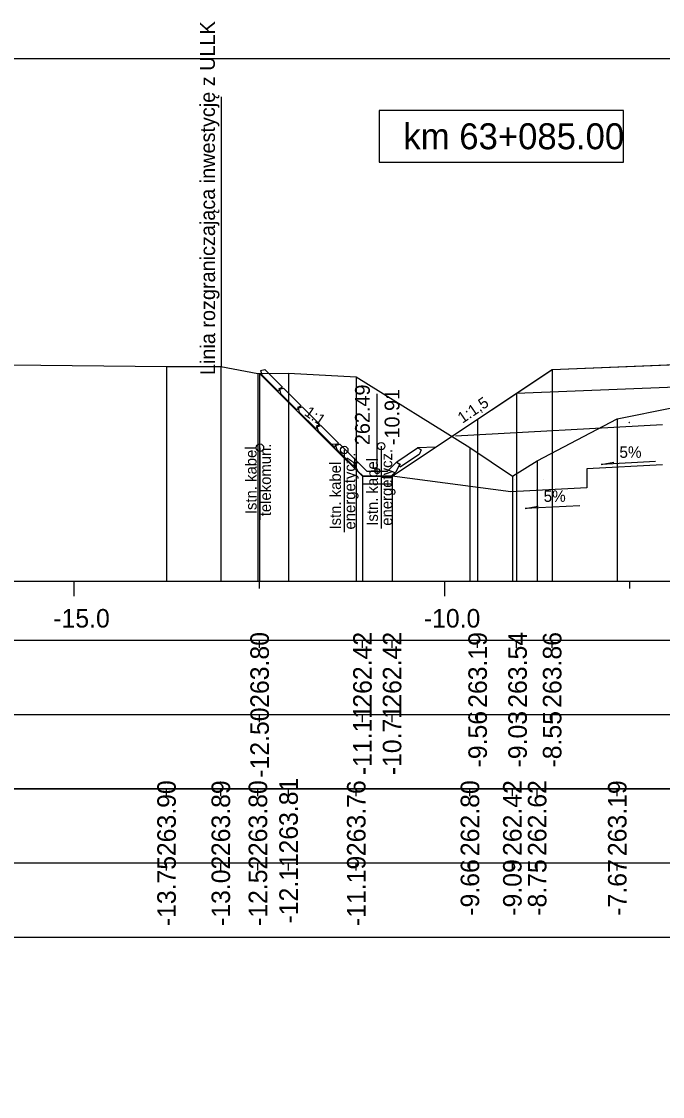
# Model space of a CAD drawing. Extents: x 6516023 to 6560129, y 5513077 to 5529206.
# Drawn here: x 6520584.28 to 6520592.93, y 5514499.16 to 5514513.66 of the extents above; entities that cross this region are included whole.
import ezdxf

# ---------------------------------------------------------------- set-up
doc = ezdxf.new("R2010")
doc.units = 0
for name, color, linetype in [('IR_default', 7, 'Continuous'), ('TOR_PRZEK_P-kable', 7, 'Continuous'), ('TOR_PRZEK_P-odwodnienie', 7, 'Continuous'), ('TOR_PRZEK_P-opisy', 7, 'Continuous'), ('TOR_PRZEK_P-schodkowanie+wymiana', 7, 'Continuous'), ('TOR_PRZEK_P-tabelka istniejace', 7, 'Continuous'), ('TOR_PRZEK_P-tabelka projektowane', 7, 'Continuous'), ('TOR_PRZEK_P-teren istniejacy', 7, 'Continuous'), ('TOR_PRZEK_P-uklad odniesienia', 7, 'Continuous'), ('TOR_PRZEK_P-warstwa ochronna I', 7, 'Continuous'), ('TOR_PRZEK_P-warstwa ochronna II', 7, 'Continuous'), ('TOR_PS_T-granica PKP-projektowana', 7, 'Continuous'), ('TOR_PS_T-skarpy projektowane', 7, 'Continuous'), ('TOR_RAMKI-ramka+tabelka 1', 7, 'Continuous')]:
    doc.layers.add(name, color=color, linetype=linetype)

msp = doc.modelspace()

# ---------------------------------------------------------------- linework, layer by layer
at = {"layer": 'IR_default'}
msp.add_lwpolyline([(6520587.491, 5514508.908), (6520588.488, 5514507.911), (6520588.878, 5514507.521), (6520589.278, 5514507.521), (6520590.433, 5514508.291), (6520590.8, 5514508.536), (6520591.438, 5514508.961), (6520593.098, 5514509.028), (6520594.188, 5514509.755), (6520597.688, 5514509.755), (6520598.238, 5514509.755), (6520601.738, 5514509.755), (6520602.369, 5514509.334), (6520607.538, 5514509.334), (6520608.788, 5514509.334), (6520612.288, 5514509.334), (6520613.373, 5514508.611), (6520614.538, 5514508.564), (6520615.18, 5514508.136)], dxfattribs=at)
at = {"layer": 'TOR_PRZEK_P-kable'}
for p, q in [((6520587.495, 5514507.907), (6520587.495, 5514506.934)), ((6520588.633, 5514507.876), (6520588.633, 5514506.767)), ((6520589.132, 5514507.927), (6520589.132, 5514506.818))]:
    msp.add_line(p, q, dxfattribs=at)
for centre in [(6520587.495, 5514507.907), (6520589.132, 5514507.927), (6520588.633, 5514507.876)]:
    msp.add_circle(centre, 0.05, dxfattribs=at)
at = {"layer": 'TOR_PRZEK_P-odwodnienie'}
for p, q in [((6520587.798, 5514508.724), (6520587.56, 5514508.963)), ((6520587.741, 5514508.668), (6520587.519, 5514508.89)), ((6520587.756, 5514508.682), (6520587.741, 5514508.668)), ((6520587.798, 5514508.724), (6520587.787, 5514508.714)), ((6520588.051, 5514508.472), (6520587.813, 5514508.711)), ((6520587.994, 5514508.416), (6520587.772, 5514508.638)), ((6520589.078, 5514507.591), (6520589.078, 5514508.635)), ((6520588.009, 5514508.43), (6520587.994, 5514508.416)), ((6520588.248, 5514508.164), (6520588.025, 5514508.386)), ((6520588.051, 5514508.472), (6520588.04, 5514508.462)), ((6520588.304, 5514508.22), (6520588.066, 5514508.459)), ((6520588.262, 5514508.178), (6520588.248, 5514508.164)), ((6520588.501, 5514507.912), (6520588.279, 5514508.134)), ((6520588.304, 5514508.22), (6520588.293, 5514508.21)), ((6520588.557, 5514507.968), (6520588.319, 5514508.207)), ((6520588.557, 5514507.968), (6520588.546, 5514507.958)), ((6520588.81, 5514507.716), (6520588.572, 5514507.954)), ((6520588.515, 5514507.926), (6520588.501, 5514507.912)), ((6520588.754, 5514507.66), (6520588.532, 5514507.882)), ((6520589.343, 5514507.717), (6520589.623, 5514507.904)), ((6520589.387, 5514507.65), (6520589.648, 5514507.825)), ((6520588.768, 5514507.674), (6520588.754, 5514507.66)), ((6520588.77, 5514507.686), (6520588.818, 5514507.71)), ((6520588.81, 5514507.716), (6520588.8, 5514507.706)), ((6520588.938, 5514507.591), (6520588.818, 5514507.71)), ((6520589.218, 5514507.591), (6520589.338, 5514507.71)), ((6520589.338, 5514507.71), (6520589.385, 5514507.686)), ((6520589.343, 5514507.717), (6520589.351, 5514507.704)), ((6520589.376, 5514507.667), (6520589.387, 5514507.65)), ((6520588.888, 5514507.521), (6520589.268, 5514507.521)), ((6520588.938, 5514507.591), (6520589.218, 5514507.591))]:
    msp.add_line(p, q, dxfattribs=at)
for points in [[(6520587.505, 5514508.946), (6520587.56, 5514508.963)], [(6520587.505, 5514508.946), (6520587.519, 5514508.89)], [(6520587.787, 5514508.714), (6520587.749, 5514508.702)], [(6520587.749, 5514508.702), (6520587.756, 5514508.682)], [(6520587.758, 5514508.694), (6520587.813, 5514508.711)], [(6520587.758, 5514508.694), (6520587.772, 5514508.638)], [(6520588.04, 5514508.462), (6520588.002, 5514508.45)], [(6520588.002, 5514508.45), (6520588.009, 5514508.43)], [(6520588.011, 5514508.442), (6520588.066, 5514508.459)], [(6520588.011, 5514508.442), (6520588.025, 5514508.386)], [(6520590.433, 5514508.291), (6520590.432, 5514508.292), (6520590.433, 5514508.291), (6520590.432, 5514508.291), (6520590.433, 5514508.291), (6520590.433, 5514508.291), (6520590.433, 5514508.291), (6520590.433, 5514508.292)], [(6520592.479, 5514508.248), (6520592.479, 5514508.249), (6520592.479, 5514508.248), (6520592.479, 5514508.248), (6520592.479, 5514508.248), (6520592.48, 5514508.248), (6520592.479, 5514508.248), (6520592.48, 5514508.249)], [(6520588.293, 5514508.21), (6520588.255, 5514508.198)], [(6520588.255, 5514508.198), (6520588.262, 5514508.178)], [(6520588.264, 5514508.19), (6520588.319, 5514508.207)], [(6520588.264, 5514508.19), (6520588.279, 5514508.134)], [(6520588.438, 5514507.961), (6520588.572, 5514507.954)], [(6520588.546, 5514507.958), (6520588.508, 5514507.946)], [(6520588.508, 5514507.946), (6520588.515, 5514507.926)], [(6520588.517, 5514507.938), (6520588.572, 5514507.954)], [(6520588.517, 5514507.938), (6520588.532, 5514507.882)], [(6520589.869, 5514507.916), (6520589.623, 5514507.904)], [(6520589.673, 5514507.877), (6520589.623, 5514507.904)], [(6520589.673, 5514507.877), (6520589.648, 5514507.825)], [(6520588.8, 5514507.706), (6520588.761, 5514507.694)], [(6520588.761, 5514507.694), (6520588.768, 5514507.674)], [(6520588.818, 5514507.591), (6520588.77, 5514507.686)], [(6520589.338, 5514507.591), (6520589.385, 5514507.686)], [(6520589.351, 5514507.704), (6520589.386, 5514507.686)], [(6520589.386, 5514507.686), (6520589.376, 5514507.667)], [(6520588.888, 5514507.521), (6520588.818, 5514507.591)], [(6520588.878, 5514507.521), (6520588.877, 5514507.522), (6520588.878, 5514507.521), (6520588.877, 5514507.521), (6520588.878, 5514507.521), (6520588.878, 5514507.521), (6520588.878, 5514507.521), (6520588.878, 5514507.522)], [(6520589.278, 5514507.521), (6520588.878, 5514507.521), (6520588.878, 5514507.421), (6520589.278, 5514507.421), (6520589.278, 5514507.521)], [(6520589.268, 5514507.521), (6520589.338, 5514507.591)], [(6520589.278, 5514507.521), (6520589.277, 5514507.522), (6520589.278, 5514507.521), (6520589.277, 5514507.521), (6520589.278, 5514507.521), (6520589.278, 5514507.521), (6520589.278, 5514507.521), (6520589.278, 5514507.522)], [(6520590.925, 5514507.478), (6520590.924, 5514507.479), (6520590.925, 5514507.478), (6520590.924, 5514507.478), (6520590.925, 5514507.478), (6520590.925, 5514507.478), (6520590.925, 5514507.478), (6520590.925, 5514507.479)], [(6520591.325, 5514507.478), (6520591.324, 5514507.479), (6520591.325, 5514507.478), (6520591.324, 5514507.478), (6520591.325, 5514507.478), (6520591.325, 5514507.478), (6520591.325, 5514507.478), (6520591.325, 5514507.479)]]:
    msp.add_lwpolyline(points, dxfattribs=at)
msp.add_circle((6520589.078, 5514507.591), 0.035, dxfattribs=at)
at = {"layer": 'TOR_PRZEK_P-schodkowanie+wymiana'}
for p, q in [((6520592.927, 5514508.217), (6520590.135, 5514508.063)), ((6520592.927, 5514507.674), (6520591.905, 5514507.623)), ((6520591.905, 5514507.623), (6520591.905, 5514507.364))]:
    msp.add_line(p, q, dxfattribs=at)
msp.add_lwpolyline([(6520591.905, 5514507.364), (6520590.882, 5514507.313), (6520589.278, 5514507.521)], dxfattribs=at)
at = {"layer": 'TOR_PRZEK_P-tabelka istniejace'}
for p, q in [((6520586.235, 5514503.206), (6520586.235, 5514503.306)), ((6520586.967, 5514503.206), (6520586.967, 5514503.306)), ((6520587.468, 5514503.206), (6520587.468, 5514503.306)), ((6520587.882, 5514503.206), (6520587.882, 5514503.306)), ((6520588.795, 5514503.206), (6520588.795, 5514503.306)), ((6520590.329, 5514503.206), (6520590.329, 5514503.306)), ((6520590.901, 5514503.206), (6520590.901, 5514503.306)), ((6520591.236, 5514503.206), (6520591.236, 5514503.306)), ((6520592.317, 5514503.206), (6520592.317, 5514503.306)), ((6520549.163, 5514502.306), (6520642.963, 5514502.306)), ((6520586.235, 5514502.206), (6520586.235, 5514502.306)), ((6520586.967, 5514502.206), (6520586.967, 5514502.306)), ((6520587.468, 5514502.206), (6520587.468, 5514502.306)), ((6520587.882, 5514502.206), (6520587.882, 5514502.306)), ((6520588.795, 5514502.206), (6520588.795, 5514502.306)), ((6520590.329, 5514502.206), (6520590.329, 5514502.306)), ((6520590.901, 5514502.206), (6520590.901, 5514502.306)), ((6520591.236, 5514502.206), (6520591.236, 5514502.306)), ((6520592.317, 5514502.206), (6520592.317, 5514502.306))]:
    msp.add_line(p, q, dxfattribs=at)
for points in [[(6520586.235, 5514509.001), (6520586.235, 5514506.306), (6520586.235, 5514506.176), (6520586.235, 5514506.106)], [(6520586.967, 5514509.001), (6520586.967, 5514506.306), (6520586.967, 5514506.176), (6520586.967, 5514506.106)], [(6520587.468, 5514508.908), (6520587.468, 5514506.306), (6520587.468, 5514506.176), (6520587.468, 5514506.106)], [(6520587.882, 5514508.914), (6520587.882, 5514506.306), (6520587.882, 5514506.176), (6520587.882, 5514506.106)], [(6520588.795, 5514508.862), (6520588.795, 5514506.306), (6520588.795, 5514506.176), (6520588.795, 5514506.106)], [(6520592.317, 5514508.294), (6520592.317, 5514506.306), (6520592.317, 5514506.176), (6520592.317, 5514506.106)], [(6520590.329, 5514507.908), (6520590.329, 5514506.306), (6520590.329, 5514506.176), (6520590.329, 5514506.106)], [(6520591.236, 5514507.73), (6520591.236, 5514506.306), (6520591.236, 5514506.176), (6520591.236, 5514506.106)], [(6520590.901, 5514507.523), (6520590.901, 5514506.306), (6520590.901, 5514506.176), (6520590.901, 5514506.106)]]:
    msp.add_lwpolyline(points, dxfattribs=at)
msp.add_lwpolyline([(6520549.163, 5514503.306), (6520549.163, 5514501.306), (6520642.963, 5514501.306), (6520642.963, 5514503.306)], close=True, dxfattribs=at)
at = {"layer": 'TOR_PRZEK_P-tabelka projektowane'}
for p, q in [((6520587.491, 5514505.206), (6520587.491, 5514505.306)), ((6520588.878, 5514505.206), (6520588.878, 5514505.306)), ((6520589.278, 5514505.206), (6520589.278, 5514505.306)), ((6520590.433, 5514505.206), (6520590.433, 5514505.306)), ((6520590.959, 5514505.206), (6520590.959, 5514505.306)), ((6520591.438, 5514505.206), (6520591.438, 5514505.306)), ((6520549.163, 5514504.306), (6520642.963, 5514504.306)), ((6520587.491, 5514504.206), (6520587.491, 5514504.306)), ((6520588.878, 5514504.206), (6520588.878, 5514504.306)), ((6520589.278, 5514504.206), (6520589.278, 5514504.306)), ((6520590.433, 5514504.206), (6520590.433, 5514504.306)), ((6520590.959, 5514504.206), (6520590.959, 5514504.306)), ((6520591.438, 5514504.206), (6520591.438, 5514504.306))]:
    msp.add_line(p, q, dxfattribs=at)
for points in [[(6520591.438, 5514508.961), (6520591.438, 5514506.306), (6520591.438, 5514506.176), (6520591.438, 5514506.106)], [(6520587.491, 5514508.908), (6520587.491, 5514506.306), (6520587.491, 5514506.176), (6520587.491, 5514506.106)], [(6520590.959, 5514508.642), (6520590.959, 5514506.306), (6520590.959, 5514506.176), (6520590.959, 5514506.106)], [(6520590.433, 5514508.291), (6520590.433, 5514506.306), (6520590.433, 5514506.176), (6520590.433, 5514506.106)], [(6520588.878, 5514507.521), (6520588.878, 5514506.306), (6520588.878, 5514506.176), (6520588.878, 5514506.106)], [(6520589.278, 5514507.521), (6520589.278, 5514506.306), (6520589.278, 5514506.176), (6520589.278, 5514506.106)]]:
    msp.add_lwpolyline(points, dxfattribs=at)
msp.add_lwpolyline([(6520549.163, 5514505.306), (6520549.163, 5514503.306), (6520642.963, 5514503.306), (6520642.963, 5514505.306)], close=True, dxfattribs=at)
at = {"layer": 'TOR_PRZEK_P-teren istniejacy'}
msp.add_lwpolyline([(6520584.114, 5514509.026), (6520586.235, 5514509.001), (6520586.967, 5514509.001), (6520587.468, 5514508.908), (6520587.882, 5514508.914), (6520588.795, 5514508.862), (6520590.329, 5514507.908), (6520590.901, 5514507.523), (6520591.236, 5514507.73), (6520592.317, 5514508.294), (6520593.075, 5514508.45), (6520593.601, 5514508.576), (6520593.883, 5514508.715), (6520594.753, 5514509.269), (6520598.279, 5514509.368), (6520602.367, 5514509.371)], dxfattribs=at)
at = {"layer": 'TOR_PRZEK_P-uklad odniesienia'}
for p, q in [((6520552.963, 5514506.106), (6520642.963, 5514506.106)), ((6520584.988, 5514505.906), (6520584.988, 5514506.106)), ((6520587.488, 5514506.006), (6520587.488, 5514506.106)), ((6520589.988, 5514505.906), (6520589.988, 5514506.106)), ((6520592.488, 5514506.006), (6520592.488, 5514506.106))]:
    msp.add_line(p, q, dxfattribs=at)
msp.add_lwpolyline([(6520592.403, 5514512.457), (6520589.103, 5514512.457), (6520589.103, 5514511.757), (6520592.403, 5514511.757)], close=True, dxfattribs=at)
at = {"layer": 'TOR_PRZEK_P-warstwa ochronna I'}
msp.add_lwpolyline([(6520590.959, 5514508.642), (6520595.938, 5514508.841), (6520598.018, 5514508.925), (6520602.586, 5514508.742)], dxfattribs=at)
at = {"layer": 'TOR_PRZEK_P-warstwa ochronna II'}
msp.add_lwpolyline([(6520587.491, 5514508.908), (6520588.878, 5514507.521), (6520589.278, 5514507.521), (6520590.433, 5514508.291), (6520591.438, 5514508.961), (6520595.938, 5514509.141), (6520596.688, 5514509.171), (6520598.018, 5514509.225), (6520599.238, 5514509.176), (6520599.988, 5514509.146), (6520602.585, 5514509.042), (6520603.187, 5514508.62), (6520605.788, 5514508.724), (6520606.538, 5514508.754), (6520607.788, 5514508.804), (6520608.538, 5514508.804), (6520609.788, 5514508.754), (6520610.538, 5514508.724), (6520614.538, 5514508.564), (6520616.11, 5514507.516), (6520616.51, 5514507.516), (6520618.053, 5514508.545)], dxfattribs=at)
at = {"layer": 'TOR_PS_T-granica PKP-projektowana'}
msp.add_line((6520586.978, 5514508.999), (6520586.978, 5514512.639), dxfattribs=at)
at = {"layer": 'TOR_PS_T-skarpy projektowane'}
for points in [[(6520592.834, 5514507.719), (6520592.099, 5514507.679), (6520592.272, 5514507.71)], [(6520591.811, 5514507.124), (6520591.076, 5514507.085), (6520591.249, 5514507.116)]]:
    msp.add_lwpolyline(points, dxfattribs=at)
at = {"layer": 'TOR_RAMKI-ramka+tabelka 1'}
msp.add_lwpolyline([(6520449.513, 5514513.156), (6520697.013, 5514513.156), (6520697.013, 5514484.656), (6520449.513, 5514484.656)], close=True, dxfattribs=at)

# ---------------------------------------------------------------- texts
at = {"layer": 'TOR_PRZEK_P-kable'}
for s, height, p in [('telekomun.', 0.15, (6520587.644, 5514506.982)), ('Istn. kabel', 0.14999, (6520587.45, 5514507.01)), ('energetycz.', 0.14999, (6520588.782, 5514506.803)), ('energetycz.', 0.14999, (6520589.281, 5514506.854)), ('Istn. kabel', 0.14999, (6520588.588, 5514506.803)), ('Istn. kabel', 0.14999, (6520589.087, 5514506.854))]:
    msp.add_text(s, height=height, rotation=90.0511, dxfattribs=at).set_placement(p)
at = {"layer": 'TOR_PRZEK_P-odwodnienie'}
for s, p in [('262.49', (6520588.978, 5514507.941)), ('-10.91', (6520589.378, 5514507.941))]:
    msp.add_text(s, height=0.2, rotation=90, dxfattribs=at).set_placement(p)
at = {"layer": 'TOR_PRZEK_P-opisy'}
for s, rotation, p in [('1:1,5', 34.0701, (6520590.228, 5514508.229)), ('1:1', 325.9299, (6520588.083, 5514508.352))]:
    msp.add_text(s, height=0.15, rotation=rotation, dxfattribs=at).set_placement(p)
at = {"layer": 'TOR_PRZEK_P-tabelka istniejace'}
for s, p in [('263.90', (6520586.36, 5514502.398)), ('263.89', (6520587.092, 5514502.398)), ('263.80', (6520587.593, 5514502.398)), ('263.81', (6520588.007, 5514502.433)), ('263.76', (6520588.92, 5514502.398)), ('262.80', (6520590.454, 5514502.398)), ('262.42', (6520591.026, 5514502.4)), ('262.62', (6520591.361, 5514502.4)), ('263.19', (6520592.442, 5514502.398)), ('-13.75', (6520586.36, 5514501.453)), ('-13.02', (6520587.092, 5514501.456)), ('-12.52', (6520587.593, 5514501.456)), ('-12.11', (6520588.007, 5514501.489)), ('-11.19', (6520588.92, 5514501.455)), ('-9.66', (6520590.454, 5514501.594)), ('-9.09', (6520591.026, 5514501.594)), ('-8.75', (6520591.361, 5514501.593)), ('-7.67', (6520592.442, 5514501.594))]:
    msp.add_text(s, height=0.25, rotation=90, dxfattribs=at).set_placement(p)
at = {"layer": 'TOR_PRZEK_P-tabelka projektowane'}
for s, p in [('263.80', (6520587.616, 5514504.398)), ('262.42', (6520589.003, 5514504.4)), ('262.42', (6520589.403, 5514504.4)), ('263.19', (6520590.558, 5514504.398)), ('263.54', (6520591.097, 5514504.399)), ('263.86', (6520591.563, 5514504.398)), ('-12.50', (6520587.616, 5514503.455)), ('-11.11', (6520589.003, 5514503.489)), ('-10.71', (6520589.403, 5514503.489)), ('-9.56', (6520590.558, 5514503.594)), ('-9.03', (6520591.097, 5514503.594)), ('-8.55', (6520591.563, 5514503.593))]:
    msp.add_text(s, height=0.25, rotation=90, dxfattribs=at).set_placement(p)
at = {"layer": 'TOR_PRZEK_P-uklad odniesienia'}
for s, height, p in [('km 63+085.00', 0.35, (6520589.431, 5514511.932)), ('-15.0', 0.25, (6520584.707, 5514505.481)), ('-10.0', 0.25, (6520589.707, 5514505.481))]:
    msp.add_text(s, height=height, dxfattribs=at).set_placement(p)
at = {"layer": 'TOR_PS_T-granica PKP-projektowana'}
msp.add_text('Linia rozgraniczająca inwestycję z ULLK', height=0.2, rotation=90.0511, dxfattribs=at).set_placement((6520586.891, 5514508.887))
at = {"layer": 'TOR_PS_T-skarpy projektowane'}
for p in [(6520592.346, 5514507.77), (6520591.323, 5514507.176)]:
    msp.add_text('5%', height=0.1545, dxfattribs=at).set_placement(p)

doc.saveas('drawing.dxf')
